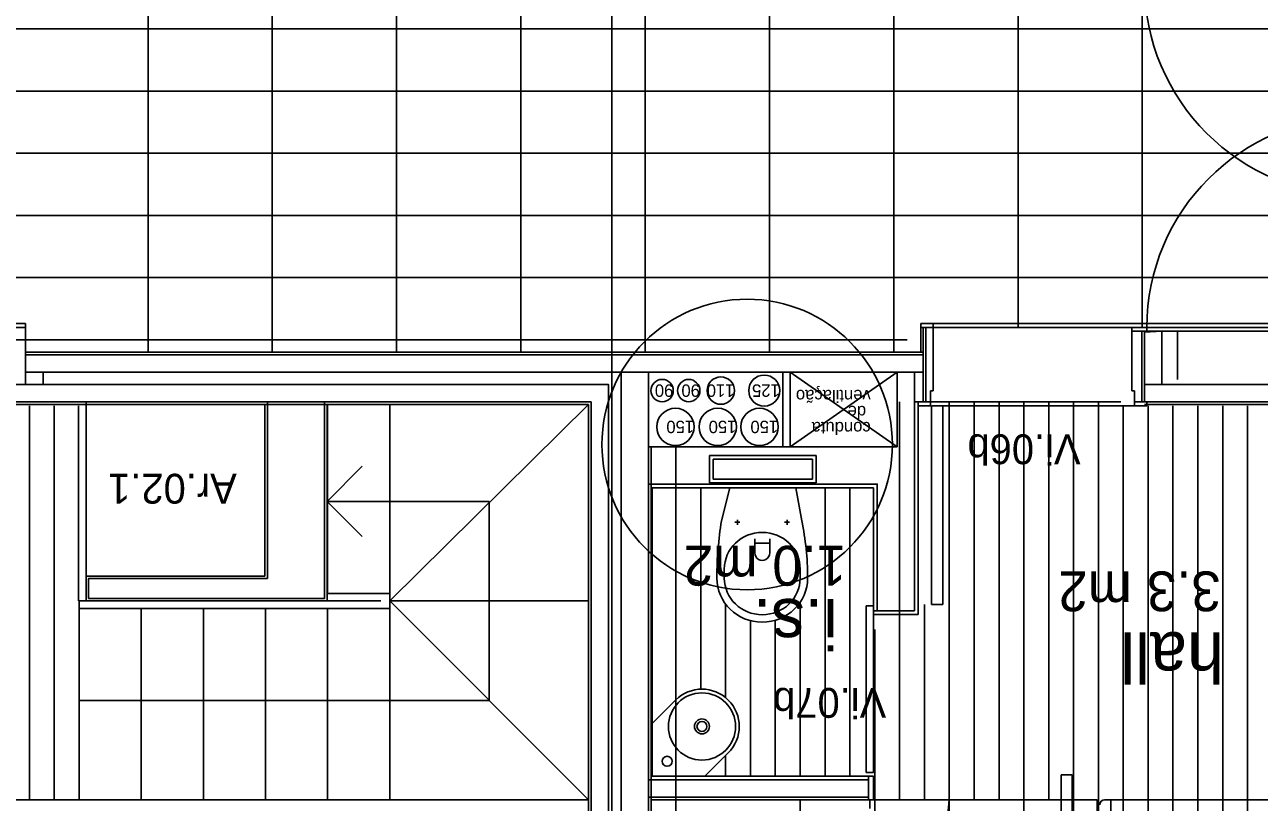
# Model space of a CAD drawing. Extents: x 1248 to 1356, y -443 to -224.
# Drawn here: x 1321.522 to 1326.489, y -242.034 to -238.907 of the extents above; entities that cross this region are included whole.
import ezdxf

# ---------------------------------------------------------------- set-up
doc = ezdxf.new("R2010")
doc.units = 0
for name, color, linetype in [('corte', 7, 'Continuous'), ('estereoctomias', 7, 'Continuous'), ('estrutura-eixos', 7, 'Continuous'), ('ind-pormenores', 7, 'Continuous'), ('Level 1', 7, 'Continuous'), ('Level 10', 7, 'Continuous'), ('Level 11', 7, 'Continuous'), ('Level 13', 7, 'Continuous'), ('Level 2', 7, 'Continuous'), ('Level 31', 7, 'Continuous'), ('Level 4', 7, 'Continuous'), ('Level 40', 7, 'Continuous'), ('Level 41', 7, 'Continuous'), ('Level 60', 7, 'Continuous'), ('mob-fixo', 7, 'Continuous'), ('revestimentos', 7, 'Continuous'), ('vermelhos-cont', 7, 'Continuous')]:
    doc.layers.add(name, color=color, linetype=linetype)

msp = doc.modelspace()

# ---------------------------------------------------------------- linework, layer by layer
at = {"layer": 'corte'}
for p, q in [((1321.596, -240.304), (1325.0318, -240.304)), ((1324.5718, -240.604), (1324.5718, -240.304)), ((1324.6018, -240.604), (1324.6018, -240.304)), ((1325.0318, -240.304), (1325.0318, -240.604)), ((1325.1018, -240.304), (1325.1368, -240.304)), ((1320.696, -240.354), (1321.526, -240.354)), ((1321.596, -240.354), (1323.871, -240.354)), ((1326.0968, -240.354), (1326.9268, -240.354)), ((1323.801, -240.424), (1320.626, -240.424)), ((1323.801, -240.424), (1323.801, -240.954)), ((1329.2018, -240.424), (1326.0268, -240.424)), ((1324.0318, -240.754), (1324.9518, -240.754))]:
    msp.add_line(p, q, dxfattribs=at)
at = {"layer": 'estereoctomias'}
msp.add_line((1325.9768, -240.124), (1325.1768, -240.124), dxfattribs=at)
for points in [[(1326.0968, -240.139), (1326.0968, -240.354), (1326.0268, -240.354), (1326.0268, -240.1428)], [(1325.1368, -240.234), (1325.1368, -240.304), (1321.526, -240.304), (1321.526, -240.234), (1325.1368, -240.234)], [(1321.596, -240.304), (1321.596, -240.354), (1321.526, -240.354), (1321.526, -240.304)], [(1325.1018, -240.304), (1325.1018, -241.264), (1324.9518, -241.264), (1324.9518, -240.754), (1324.0318, -240.754), (1324.0318, -242.1713), (1323.9218, -242.1713), (1323.9218, -240.304), (1324.0318, -240.304), (1324.0318, -240.604), (1324.5718, -240.604), (1324.5718, -240.304), (1324.6018, -240.304), (1324.6018, -240.604), (1325.0318, -240.604), (1325.0318, -240.304)], [(1325.1368, -240.424), (1325.1018, -240.424), (1325.1018, -240.314), (1325.1018, -240.304), (1325.1368, -240.304), (1325.1368, -240.314)], [(1320.626, -240.354), (1320.626, -240.424), (1323.801, -240.424), (1323.801, -242.1713), (1323.871, -242.1713), (1323.871, -240.354)], [(1326.0268, -240.354), (1326.0268, -240.424), (1329.2018, -240.424), (1329.2018, -242.1713), (1329.2718, -242.1713), (1329.2718, -240.354), (1326.0268, -240.354)], [(1321.7789, -241.214), (1322.7289, -241.214), (1322.7289, -240.424), (1322.4989, -240.424), (1322.4989, -241.134), (1321.7789, -241.134)], [(1324.9168, -241.944), (1324.9168, -242.014), (1324.0318, -242.014), (1324.0318, -241.944)]]:
    msp.add_lwpolyline(points, close=True, dxfattribs=at)
at = {"layer": 'estrutura-eixos'}
msp.add_line((1322.741, -240.434), (1322.741, -241.194), dxfattribs=at)
at = {"layer": 'ind-pormenores'}
msp.add_circle((1324.4286, -240.5951), 0.5842, dxfattribs=at)
at = {"layer": 'Level 1'}
for p, q in [((1326.0968, -240.139), (1326.0268, -240.139)), ((1326.0268, -240.424), (1326.0268, -240.139)), ((1326.0968, -240.354), (1326.0968, -240.139)), ((1321.526, -240.234), (1325.1368, -240.234)), ((1321.526, -240.234), (1321.526, -240.354)), ((1325.1368, -240.424), (1325.1368, -240.234)), ((1321.596, -240.304), (1321.596, -240.354)), ((1323.9218, -240.304), (1323.9218, -246.734)), ((1324.0318, -241.934), (1324.0318, -240.304)), ((1325.1018, -241.264), (1325.1018, -240.304)), ((1323.871, -240.354), (1323.871, -245.8713)), ((1322.4989, -240.424), (1322.4989, -241.134)), ((1322.7289, -241.214), (1322.7289, -240.424)), ((1323.801, -240.424), (1323.801, -246.584)), ((1323.801, -246.584), (1323.801, -240.424)), ((1325.1368, -240.424), (1325.1018, -240.424)), ((1324.0318, -240.604), (1325.0318, -240.604)), ((1324.9518, -240.754), (1324.9518, -241.264)), ((1322.4989, -241.134), (1321.7789, -241.134)), ((1321.7789, -241.134), (1321.7789, -241.214)), ((1321.7789, -241.214), (1322.7289, -241.214)), ((1324.9368, -241.264), (1325.1018, -241.264)), ((1324.0318, -246.584), (1324.0318, -241.934)), ((1324.9168, -242.024), (1324.9168, -241.929)), ((1324.9168, -241.944), (1324.0318, -241.944)), ((1324.0318, -242.014), (1324.9168, -242.014))]:
    msp.add_line(p, q, dxfattribs=at)
at = {"layer": 'Level 10'}
for p, q in [((1322.0183, -238.624), (1322.0183, -240.224)), ((1322.5183, -238.624), (1322.5183, -240.224)), ((1323.0183, -238.624), (1323.0183, -240.224)), ((1323.5183, -238.624), (1323.5183, -240.224)), ((1324.0183, -238.624), (1324.0183, -240.224)), ((1324.5183, -238.624), (1324.5183, -240.224)), ((1325.0183, -238.624), (1325.0183, -240.224)), ((1325.5183, -238.724), (1325.5183, -240.124)), ((1326.0183, -238.724), (1326.0183, -240.124)), ((1348.9433, -238.924), (1315.7644, -238.924)), ((1347.9933, -239.174), (1315.7633, -239.174)), ((1347.9933, -239.424), (1315.7633, -239.424)), ((1347.9933, -239.674), (1315.7633, -239.674)), ((1347.9933, -239.924), (1315.7633, -239.924)), ((1325.0718, -240.174), (1321.471, -240.174)), ((1321.541, -240.439), (1321.541, -242.024)), ((1321.641, -240.439), (1321.641, -242.024)), ((1325.0418, -240.424), (1325.0418, -242.024)), ((1325.1118, -240.424), (1325.9318, -240.424)), ((1325.2418, -240.424), (1325.2418, -242.024)), ((1325.3418, -240.424), (1325.3418, -242.024)), ((1325.4418, -240.424), (1325.4418, -242.024)), ((1325.5418, -240.424), (1325.5418, -242.024)), ((1325.6418, -240.424), (1325.6418, -242.024)), ((1325.7418, -240.424), (1325.7418, -242.892)), ((1325.8418, -240.424), (1325.8418, -242.892)), ((1325.9418, -240.439), (1325.9418, -242.892)), ((1326.0418, -240.439), (1326.0418, -242.892)), ((1326.1418, -240.439), (1326.1418, -246.574)), ((1326.2418, -240.439), (1326.2418, -246.574)), ((1326.3418, -240.439), (1326.3418, -246.574)), ((1326.4418, -240.439), (1326.4418, -246.574)), ((1324.1418, -240.769), (1324.1418, -241.6218)), ((1324.2418, -240.769), (1324.2418, -241.579)), ((1324.7418, -240.769), (1324.7418, -241.929)), ((1324.8418, -240.769), (1324.8418, -241.929)), ((1324.3418, -241.2366), (1324.3418, -241.6129)), ((1324.6418, -241.2297), (1324.6418, -241.929)), ((1325.1418, -241.239), (1325.1418, -242.024)), ((1324.4418, -241.3035), (1324.4418, -241.929)), ((1324.5418, -241.3022), (1324.5418, -241.929)), ((1324.9418, -241.339), (1324.9418, -242.024)), ((1324.3418, -241.8461), (1324.3418, -241.929)), ((1324.9368, -242.024), (1325.6918, -242.024)), ((1324.9418, -244.428), (1324.9418, -242.024)), ((1325.2418, -244.428), (1325.2418, -242.024)), ((1325.5418, -244.428), (1325.5418, -242.024))]:
    msp.add_line(p, q, dxfattribs=at)
at = {"layer": 'Level 11'}
for p, q in [((1324.2768, -240.749), (1324.2768, -240.639)), ((1324.7068, -240.639), (1324.2768, -240.639)), ((1324.7068, -240.749), (1324.7068, -240.639)), ((1324.6918, -240.654), (1324.2918, -240.654)), ((1324.2918, -240.734), (1324.2918, -240.654)), ((1324.6918, -240.734), (1324.6918, -240.654)), ((1324.6918, -240.734), (1324.2918, -240.734)), ((1324.7068, -240.749), (1324.2768, -240.749)), ((1324.3594, -240.769), (1324.3253, -240.9017)), ((1324.3594, -240.769), (1324.6241, -240.769)), ((1324.6241, -240.769), (1324.6483, -240.9017)), ((1324.3793, -240.9079), (1324.3993, -240.9079)), ((1324.3893, -240.8979), (1324.3893, -240.9179)), ((1324.5793, -240.9079), (1324.5993, -240.9079)), ((1324.5893, -240.8979), (1324.5893, -240.9179)), ((1324.4593, -240.9742), (1324.4593, -241.0313)), ((1324.4593, -240.9919), (1324.5193, -240.9919)), ((1324.5193, -240.9742), (1324.5193, -241.0314)), ((1324.3068, -241.1288), (1324.3068, -241.1325)), ((1324.3368, -241.1322), (1324.3368, -241.0961)), ((1324.6418, -241.1322), (1324.6418, -241.0961)), ((1324.6718, -241.1288), (1324.6718, -241.1325)), ((1324.1407, -241.6229), (1324.0468, -241.7168)), ((1324.0468, -241.7168), (1324.0468, -241.929)), ((1324.3528, -241.835), (1324.2589, -241.929)), ((1324.0468, -241.929), (1324.2589, -241.929))]:
    msp.add_line(p, q, dxfattribs=at)
for centre, radius in [((1324.2468, -241.729), 0.135), ((1324.2468, -241.729), 0.03), ((1324.2468, -241.729), 0.02), ((1324.1068, -241.869), 0.02)]:
    msp.add_circle(centre, radius, dxfattribs=at)
for centre, radius, start, end in [((1324.4893, -241.0312), 0.03, 179.9995, 0.0013), ((1324.2468, -241.729), 0.15, 315, 134.9998)]:
    msp.add_arc(centre, radius, start, end, dxfattribs=at)
for centre, major_axis, ratio, start_param, end_param in [((1325.7064, -241.1288), (0, -1.4), 0.999692, 4.549473, 4.712392), ((1322.8935, -241.1288), (1.7783, 0), 0.787256, 6.283184, 6.446103), ((1324.4893, -241.0961), (0.1525, 0), 0.967187, 0.000003, 3.14159), ((1324.4893, -241.1322), (0.1825, 0), 0.972581, 3.141597, 6.283184), ((1324.4893, -241.1322), (0.1525, 0), 0.967187, 3.141597, 6.283184)]:
    msp.add_ellipse(centre, major_axis=major_axis, ratio=ratio, start_param=start_param, end_param=end_param, dxfattribs=at)
at = {"layer": 'Level 13'}
for p, q in [((1321.481, -240.109), (1321.526, -240.109)), ((1321.481, -240.124), (1321.526, -240.124)), ((1321.526, -240.124), (1321.526, -240.109)), ((1321.526, -240.144), (1321.526, -240.124)), ((1321.526, -240.144), (1321.526, -240.354)), ((1325.1768, -240.109), (1325.1268, -240.109)), ((1325.1268, -240.109), (1325.1268, -240.224)), ((1325.1268, -240.124), (1325.1768, -240.124)), ((1325.1368, -240.244), (1325.1368, -240.124)), ((1325.1468, -240.424), (1325.1468, -240.124)), ((1325.1768, -240.124), (1325.1768, -240.109)), ((1325.1768, -240.38), (1325.1768, -240.124)), ((1325.9768, -240.139), (1325.9768, -240.124)), ((1326.0368, -240.124), (1325.9768, -240.124)), ((1325.9768, -240.139), (1325.9768, -240.38)), ((1326.8818, -240.139), (1325.9768, -240.139)), ((1326.8818, -240.124), (1326.0168, -240.124)), ((1326.8818, -240.124), (1326.0168, -240.124)), ((1326.0168, -240.424), (1326.0168, -240.139)), ((1326.8818, -240.124), (1326.0368, -240.124)), ((1326.0368, -240.139), (1326.0368, -240.124)), ((1325.1468, -240.424), (1325.1468, -240.224)), ((1325.1768, -240.38), (1325.1668, -240.38)), ((1325.1668, -240.424), (1325.1668, -240.38)), ((1325.9768, -240.38), (1325.9868, -240.38)), ((1325.9868, -240.424), (1325.9868, -240.38)), ((1321.7389, -241.224), (1321.7389, -240.439)), ((1321.7689, -241.224), (1321.7689, -240.424)), ((1325.1168, -241.279), (1325.1168, -240.424)), ((1325.1708, -240.439), (1325.1708, -241.239)), ((1325.1718, -240.439), (1325.2158, -240.439)), ((1325.2158, -240.439), (1325.2158, -241.239)), ((1321.7689, -241.224), (1321.7389, -241.224)), ((1325.2158, -241.239), (1325.1708, -241.239)), ((1324.9068, -241.244), (1324.9068, -241.914)), ((1324.9068, -241.244), (1324.9368, -241.244)), ((1324.9368, -241.244), (1324.9368, -241.914)), ((1325.1168, -241.279), (1324.9368, -241.279)), ((1324.9368, -241.914), (1324.9068, -241.914)), ((1325.7368, -241.924), (1325.6918, -241.924)), ((1325.6918, -242.819), (1325.6918, -241.924)), ((1325.7368, -242.819), (1325.7368, -241.924)), ((1325.7368, -242.819), (1325.7368, -241.924)), ((1325.7368, -242.819), (1325.7368, -241.924)), ((1321.309, -242.024), (1323.791, -242.024)), ((1321.309, -242.024), (1323.791, -242.024)), ((1321.7376, -242.024), (1323.791, -242.024)), ((1321.741, -242.024), (1323.7866, -242.024)), ((1323.711, -242.024), (1323.3419, -242.024)), ((1323.711, -242.024), (1323.3419, -242.024)), ((1324.6418, -245.121), (1324.6418, -242.024)), ((1325.8918, -242.024), (1325.8668, -242.024)), ((1325.8918, -242.8898), (1325.8918, -242.024))]:
    msp.add_line(p, q, dxfattribs=at)
for points in [[(1325.1668, -240.424), (1325.1168, -240.424), (1325.1168, -240.439), (1325.1668, -240.439)], [(1326.0368, -240.439), (1325.9868, -240.439), (1325.9868, -240.424), (1326.0368, -240.424)]]:
    msp.add_lwpolyline(points, close=True, dxfattribs=at)
msp.add_arc((1325.8668, -242.044), 0.02, 90, 180, dxfattribs=at)
at = {"layer": 'Level 2'}
for p, q in [((1322.991, -240.434), (1322.991, -241.194)), ((1322.991, -241.224), (1323.791, -240.434)), ((1322.8803, -240.6826), (1322.7389, -240.824)), ((1322.8803, -240.9654), (1322.7389, -240.824)), ((1323.391, -240.824), (1322.741, -240.824)), ((1323.391, -240.824), (1323.391, -241.624)), ((1322.9546, -241.224), (1321.741, -241.224)), ((1321.741, -241.224), (1321.741, -242.024)), ((1322.991, -241.194), (1322.7389, -241.194)), ((1322.991, -241.194), (1322.991, -241.254)), ((1323.791, -241.224), (1322.991, -241.224)), ((1322.991, -241.224), (1323.791, -242.024)), ((1322.991, -241.254), (1321.741, -241.254)), ((1321.991, -241.254), (1321.991, -242.024)), ((1322.241, -241.254), (1322.241, -242.024)), ((1322.491, -241.254), (1322.491, -242.024)), ((1322.741, -241.254), (1322.741, -242.024)), ((1322.991, -241.254), (1322.991, -242.024)), ((1321.741, -241.624), (1323.391, -241.624))]:
    msp.add_line(p, q, dxfattribs=at)
at = {"layer": 'Level 31'}
for p, q in [((1324.9368, -241.929), (1324.9168, -241.929)), ((1324.9368, -242.024), (1324.9368, -241.929)), ((1324.9368, -242.024), (1324.9168, -242.024))]:
    msp.add_line(p, q, dxfattribs=at)
at = {"layer": 'Level 4'}
for p, q in [((1325.1768, -240.109), (1326.8818, -240.109)), ((1326.1593, -240.334), (1326.1593, -240.139)), ((1325.9868, -240.439), (1325.2158, -240.439)), ((1324.0418, -242.024), (1324.6418, -242.024)), ((1324.9218, -242.059), (1324.9218, -242.024)), ((1325.8368, -242.024), (1324.9218, -242.024)), ((1325.8368, -242.069), (1325.8368, -242.024)), ((1325.8918, -242.024), (1326.7098, -242.024))]:
    msp.add_line(p, q, dxfattribs=at)
msp.add_arc((1326.8818, -240.124), 0.845, 90, 180, dxfattribs=at)
for centre, major_axis, ratio, end_param in [((1326.8818, -238.739), (-0.8551, 0), 0.999998, 1.570796), ((1324.6418, -241.9731), (0, -0.6509), 0.924693, 1.492592)]:
    msp.add_ellipse(centre, major_axis=major_axis, ratio=ratio, start_param=0, end_param=end_param, dxfattribs=at)
at = {"layer": 'Level 41'}
for p, q in [((1325.0318, -240.604), (1324.6018, -240.304)), ((1324.6018, -240.604), (1325.0318, -240.304))]:
    msp.add_line(p, q, dxfattribs=at)
for centre, radius in [((1324.0866, -240.3785), 0.045), ((1324.1936, -240.3785), 0.045), ((1324.3226, -240.3785), 0.055), ((1324.4974, -240.3785), 0.0625), ((1324.1401, -240.5244), 0.075), ((1324.3103, -240.5244), 0.075), ((1324.4783, -240.5244), 0.075)]:
    msp.add_circle(centre, radius, dxfattribs=at)
at = {"layer": 'mob-fixo'}
for p, q in [((1324.0418, -244.091), (1324.0418, -240.604)), ((1324.1418, -244.091), (1324.1418, -240.604))]:
    msp.add_line(p, q, dxfattribs=at)
at = {"layer": 'revestimentos'}
for p, q in [((1321.526, -240.224), (1325.1368, -240.224)), ((1323.791, -240.434), (1320.636, -240.434)), ((1322.4889, -240.434), (1322.4889, -241.124)), ((1322.7389, -241.224), (1322.7389, -240.434)), ((1323.791, -240.434), (1322.7389, -240.434)), ((1323.791, -246.574), (1323.791, -240.434)), ((1329.1918, -240.434), (1326.0268, -240.434)), ((1324.0468, -241.929), (1324.0468, -240.769)), ((1324.0468, -240.769), (1324.9368, -240.769)), ((1324.9368, -240.769), (1324.9368, -241.264)), ((1322.4889, -241.124), (1321.7689, -241.124)), ((1321.7689, -241.124), (1321.7689, -241.224)), ((1321.7689, -241.224), (1322.7389, -241.224)), ((1324.9168, -241.929), (1324.0468, -241.929)), ((1324.0418, -246.574), (1324.0418, -242.024)), ((1324.0418, -242.024), (1324.9168, -242.024))]:
    msp.add_line(p, q, dxfattribs=at)
at = {"layer": 'vermelhos-cont'}
msp.add_line((1323.884, -250.7923), (1323.884, -229.6198), dxfattribs=at)

# ---------------------------------------------------------------- texts
at = {"layer": 'Level 40'}
for s, p in [('Vi.06b', (1325.77, -240.5543)), ('Ar.02.1', (1322.3753, -240.7128)), ('Vi.07b', (1324.9883, -241.5742))]:
    msp.add_text(s, height=0.12, rotation=180, dxfattribs=at).set_placement(p)
at = {"layer": 'Level 41'}
for s, p in [('90', (1324.1316, -240.3535)), ('90', (1324.2386, -240.3535)), ('110', (1324.3776, -240.3535)), ('125', (1324.5599, -240.3535)), ('ventilação ', (1324.9258, -240.3755)), (' de ', (1324.9258, -240.4399)), ('150', (1324.2151, -240.4994)), ('150', (1324.3853, -240.4994)), ('150', (1324.5533, -240.4994)), ('conduta', (1324.9258, -240.5044))]:
    msp.add_text(s, height=0.05, rotation=180, dxfattribs=at).set_placement(p)
at = {"layer": 'Level 60'}
for s, height, p in [('1.0 m2', 0.16, (1324.8273, -241.0026)), ('3.3 m2', 0.16, (1326.3341, -241.1056)), ('i.s.', 0.2, (1324.7934, -241.2167)), ('hall', 0.2, (1326.3464, -241.3499))]:
    msp.add_text(s, height=height, rotation=180, dxfattribs=at).set_placement(p)

doc.saveas('drawing.dxf')
